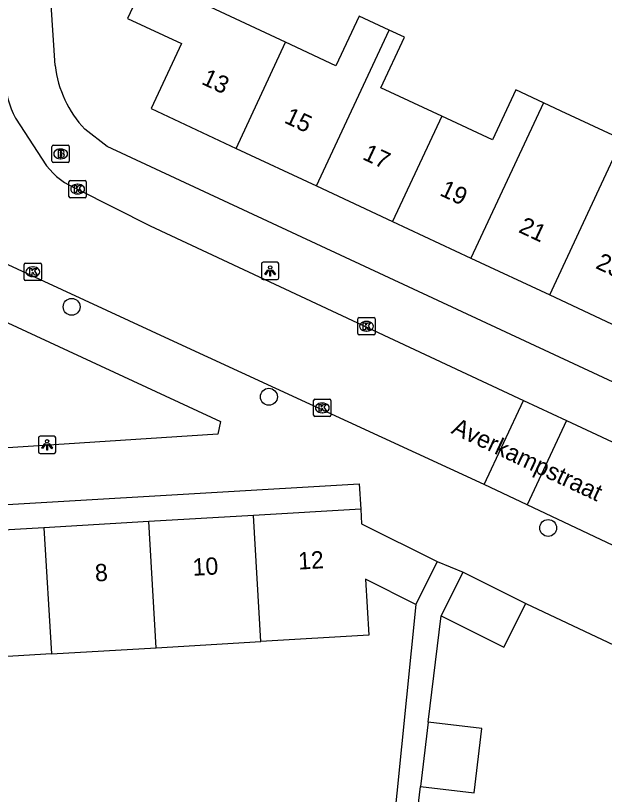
# Model space of a CAD drawing. Extents: x 159053 to 160041, y 380450 to 381422.
# Drawn here: x 159942.3 to 159976.34, y 381104.65 to 381149.7 of the extents above; entities that cross this region are included whole.
import ezdxf

# ---------------------------------------------------------------- set-up
doc = ezdxf.new("R2010")
doc.units = 0
for name, color, linetype in [('IMGEO_Boom', 7, 'Continuous'), ('IMGEO_Brandkraan', 7, 'Continuous'), ('IMGEO_Kolk', 7, 'Continuous'), ('IMGEO_Lichtpunt', 7, 'Continuous'), ('IMGEO_Muur', 7, 'Continuous'), ('IMGEO_Openbare_ruimte_label', 7, 'Continuous'), ('IMGEO_Pand', 7, 'Continuous'), ('IMGEO_Pand_nummerreeks', 7, 'Continuous'), ('IMGEO_Rijbaan_lokaal_open', 7, 'Continuous'), ('IMGEO_Voetpad_open', 7, 'Continuous')]:
    doc.layers.add(name, color=color, linetype=linetype)

msp = doc.modelspace()

# ---------------------------------------------------------------- linework, layer by layer
at = {"layer": 'IMGEO_Boom'}
for centre in [(159945.541, 381132.854), (159956.947, 381127.652), (159973.091, 381120.064)]:
    msp.add_circle(centre, 0.489, dxfattribs=at)
at = {"layer": 'IMGEO_Brandkraan'}
for p, q in [((159944.405, 381141.278), (159944.405, 381142.13)), ((159944.48, 381142.204), (159945.332, 381142.204)), ((159944.893, 381141.984), (159944.918, 381141.984)), ((159945.406, 381142.13), (159945.406, 381141.278)), ((159944.916, 381141.424), (159944.891, 381141.424)), ((159945.332, 381141.204), (159944.48, 381141.204))]:
    msp.add_line(p, q, dxfattribs=at)
for points in [[(159944.405, 381141.278), (159944.405, 381142.13)], [(159944.48, 381142.204), (159945.332, 381142.204)], [(159944.753, 381141.904), (159944.753, 381141.504), (159944.966, 381141.504)], [(159944.984, 381141.904), (159944.753, 381141.904)], [(159945.406, 381142.13), (159945.406, 381141.278)], [(159944.932, 381141.823), (159944.878, 381141.823), (159944.878, 381141.747)], [(159944.878, 381141.747), (159944.931, 381141.747)], [(159944.94, 381141.671), (159944.878, 381141.671), (159944.878, 381141.59)], [(159944.878, 381141.59), (159944.94, 381141.59)], [(159945.332, 381141.204), (159944.48, 381141.204)]]:
    msp.add_lwpolyline(points, dxfattribs=at)
for centre, radius, start, end in [((159944.482, 381142.128), 0.0765, 91.552, 178.448), ((159944.482, 381142.128), 0.0765, 91.552, 178.448), ((159944.988, 381141.759), 0.145, 59.4692, 91.5367), ((159945.013, 381141.806), 0.0922, 285.5137, 58.1501), ((159945.33, 381142.128), 0.0765, 1.552, 88.448), ((159945.33, 381142.128), 0.0765, 1.552, 88.448), ((159944.933, 381141.785), 0.0379, 267.8285, 90.9355), ((159944.941, 381141.63), 0.0404, 269.8759, 90.5077), ((159944.972, 381141.755), 0.251, 268.6676, 293.5347), ((159945.018, 381141.614), 0.105, 301.3115, 78.989), ((159944.482, 381141.28), 0.0765, 181.552, 268.448), ((159944.482, 381141.28), 0.0765, 181.552, 268.448), ((159945.33, 381141.28), 0.0765, 271.552, 358.448), ((159945.33, 381141.28), 0.0765, 271.552, 358.448)]:
    msp.add_arc(centre, radius, start, end, dxfattribs=at)
for centre, major_axis, ratio, start_param, end_param in [((159944.892, 381141.704), (-0.387, 0.002), 0.722429, 4.712389, 7.853982), ((159944.917, 381141.704), (-0.39, 0.002), 0.717154, 1.570796, 4.712389)]:
    msp.add_ellipse(centre, major_axis=major_axis, ratio=ratio, start_param=start_param, end_param=end_param, dxfattribs=at)
at = {"layer": 'IMGEO_Kolk'}
for p, q in [((159945.387, 381139.24), (159945.387, 381140.092)), ((159945.462, 381140.166), (159946.314, 381140.166)), ((159946.388, 381140.092), (159946.388, 381139.24)), ((159945.875, 381139.946), (159945.9, 381139.946)), ((159946.314, 381139.166), (159945.462, 381139.166)), ((159945.898, 381139.386), (159945.873, 381139.386)), ((159942.802, 381134.455), (159942.802, 381135.307)), ((159942.877, 381135.381), (159943.729, 381135.381)), ((159943.29, 381135.161), (159943.315, 381135.161)), ((159943.803, 381135.307), (159943.803, 381134.455)), ((159943.729, 381134.381), (159942.877, 381134.381)), ((159943.313, 381134.601), (159943.288, 381134.601)), ((159962.083, 381131.303), (159962.083, 381132.155)), ((159962.158, 381132.229), (159963.01, 381132.229)), ((159962.571, 381132.009), (159962.596, 381132.009)), ((159963.084, 381132.155), (159963.084, 381131.303)), ((159963.01, 381131.229), (159962.158, 381131.229)), ((159962.594, 381131.449), (159962.569, 381131.449)), ((159959.532, 381126.586), (159959.532, 381127.438)), ((159959.607, 381127.512), (159960.459, 381127.512)), ((159960.533, 381127.438), (159960.533, 381126.586)), ((159960.02, 381127.292), (159960.045, 381127.292)), ((159960.043, 381126.732), (159960.018, 381126.732)), ((159960.459, 381126.512), (159959.607, 381126.512))]:
    msp.add_line(p, q, dxfattribs=at)
for points in [[(159945.387, 381139.24), (159945.387, 381140.092)], [(159945.462, 381140.166), (159946.314, 381140.166)], [(159946.388, 381140.092), (159946.388, 381139.24)], [(159945.708, 381139.866), (159945.831, 381139.866), (159945.831, 381139.715), (159945.961, 381139.866), (159946.125, 381139.866), (159945.979, 381139.715), (159946.132, 381139.466), (159945.98, 381139.466), (159945.895, 381139.63), (159945.831, 381139.563), (159945.831, 381139.466), (159945.708, 381139.466), (159945.708, 381139.866)], [(159946.314, 381139.166), (159945.462, 381139.166)], [(159942.802, 381134.455), (159942.802, 381135.307)], [(159942.877, 381135.381), (159943.729, 381135.381)], [(159943.123, 381135.081), (159943.246, 381135.081), (159943.246, 381134.93), (159943.376, 381135.081), (159943.54, 381135.081), (159943.394, 381134.93), (159943.547, 381134.681), (159943.395, 381134.681), (159943.31, 381134.845), (159943.246, 381134.778), (159943.246, 381134.681), (159943.123, 381134.681), (159943.123, 381135.081)], [(159943.803, 381135.307), (159943.803, 381134.455)], [(159943.729, 381134.381), (159942.877, 381134.381)], [(159962.083, 381131.303), (159962.083, 381132.155)], [(159962.158, 381132.229), (159963.01, 381132.229)], [(159962.404, 381131.929), (159962.527, 381131.929), (159962.527, 381131.778), (159962.657, 381131.929), (159962.821, 381131.929), (159962.675, 381131.778), (159962.828, 381131.529), (159962.676, 381131.529), (159962.591, 381131.693), (159962.527, 381131.626), (159962.527, 381131.529), (159962.404, 381131.529), (159962.404, 381131.929)], [(159963.084, 381132.155), (159963.084, 381131.303)], [(159963.01, 381131.229), (159962.158, 381131.229)], [(159959.532, 381126.586), (159959.532, 381127.438)], [(159959.607, 381127.512), (159960.459, 381127.512)], [(159960.533, 381127.438), (159960.533, 381126.586)], [(159959.853, 381127.212), (159959.976, 381127.212), (159959.976, 381127.061), (159960.106, 381127.212), (159960.27, 381127.212), (159960.124, 381127.061), (159960.277, 381126.812), (159960.125, 381126.812), (159960.04, 381126.976), (159959.976, 381126.909), (159959.976, 381126.812), (159959.853, 381126.812), (159959.853, 381127.212)], [(159960.459, 381126.512), (159959.607, 381126.512)]]:
    msp.add_lwpolyline(points, dxfattribs=at)
for centre, start, end in [((159945.464, 381140.09), 91.552, 178.448), ((159945.464, 381140.09), 91.552, 178.448), ((159946.312, 381140.09), 1.552, 88.448), ((159946.312, 381140.09), 1.552, 88.448), ((159945.464, 381139.242), 181.552, 268.448), ((159945.464, 381139.242), 181.552, 268.448), ((159946.312, 381139.242), 271.552, 358.448), ((159946.312, 381139.242), 271.552, 358.448), ((159942.879, 381135.305), 91.552, 178.448), ((159942.879, 381135.305), 91.552, 178.448), ((159943.727, 381135.305), 1.552, 88.448), ((159943.727, 381135.305), 1.552, 88.448), ((159942.879, 381134.457), 181.552, 268.448), ((159942.879, 381134.457), 181.552, 268.448), ((159943.727, 381134.457), 271.552, 358.448), ((159943.727, 381134.457), 271.552, 358.448), ((159962.16, 381132.153), 91.552, 178.448), ((159962.16, 381132.153), 91.552, 178.448), ((159963.008, 381132.153), 1.552, 88.448), ((159963.008, 381132.153), 1.552, 88.448), ((159962.16, 381131.305), 181.552, 268.448), ((159962.16, 381131.305), 181.552, 268.448), ((159963.008, 381131.305), 271.552, 358.448), ((159963.008, 381131.305), 271.552, 358.448), ((159959.609, 381127.436), 91.552, 178.448), ((159959.609, 381127.436), 91.552, 178.448), ((159960.457, 381127.436), 1.552, 88.448), ((159960.457, 381127.436), 1.552, 88.448), ((159959.609, 381126.588), 181.552, 268.448), ((159959.609, 381126.588), 181.552, 268.448), ((159960.457, 381126.588), 271.552, 358.448), ((159960.457, 381126.588), 271.552, 358.448)]:
    msp.add_arc(centre, 0.0765, start, end, dxfattribs=at)
for centre, major_axis, ratio, start_param, end_param in [((159945.874, 381139.666), (-0.387, 0.002), 0.722429, 4.712389, 7.853982), ((159945.899, 381139.666), (-0.39, 0.002), 0.717154, 1.570796, 4.712389), ((159943.289, 381134.881), (-0.387, 0.002), 0.722429, 4.712389, 7.853982), ((159943.314, 381134.881), (-0.39, 0.002), 0.717154, 1.570796, 4.712389), ((159962.57, 381131.729), (-0.387, 0.002), 0.722429, 4.712389, 7.853982), ((159962.595, 381131.729), (-0.39, 0.002), 0.717154, 1.570796, 4.712389), ((159960.019, 381127.012), (-0.387, 0.002), 0.722429, 4.712389, 7.853982), ((159960.044, 381127.012), (-0.39, 0.002), 0.717154, 1.570796, 4.712389)]:
    msp.add_ellipse(centre, major_axis=major_axis, ratio=ratio, start_param=start_param, end_param=end_param, dxfattribs=at)
at = {"layer": 'IMGEO_Lichtpunt'}
for p, q in [((159956.517, 381135.336), (159956.517, 381134.529)), ((159956.517, 381135.336), (159956.517, 381134.529)), ((159957.419, 381135.431), (159956.611, 381135.431)), ((159957.419, 381135.431), (159956.611, 381135.431)), ((159957.513, 381134.529), (159957.513, 381135.336)), ((159957.513, 381134.529), (159957.513, 381135.336)), ((159956.611, 381134.435), (159957.419, 381134.435)), ((159956.611, 381134.435), (159957.419, 381134.435)), ((159943.622, 381125.278), (159943.622, 381124.471)), ((159943.622, 381125.278), (159943.622, 381124.471)), ((159944.524, 381125.373), (159943.716, 381125.373)), ((159944.524, 381125.373), (159943.716, 381125.373)), ((159944.618, 381124.471), (159944.618, 381125.278)), ((159944.618, 381124.471), (159944.618, 381125.278)), ((159943.716, 381124.377), (159944.524, 381124.377)), ((159943.716, 381124.377), (159944.524, 381124.377))]:
    msp.add_line(p, q, dxfattribs=at)
for points in [[(159956.891, 381135), (159956.93, 381134.972), (159956.742, 381134.71), (159956.704, 381134.737), (159956.891, 381135)], [(159956.993, 381134.952), (159957.04, 381134.952), (159957.04, 381134.63), (159956.993, 381134.63), (159956.993, 381134.952)], [(159957.103, 381134.972), (159957.141, 381134.999), (159957.328, 381134.737), (159957.289, 381134.709), (159957.103, 381134.972)], [(159943.996, 381124.942), (159944.035, 381124.914), (159943.847, 381124.652), (159943.809, 381124.679), (159943.996, 381124.942)], [(159944.098, 381124.894), (159944.145, 381124.894), (159944.145, 381124.572), (159944.098, 381124.572), (159944.098, 381124.894)], [(159944.208, 381124.914), (159944.246, 381124.941), (159944.433, 381124.679), (159944.394, 381124.651), (159944.208, 381124.914)]]:
    msp.add_lwpolyline(points, dxfattribs=at)
for centre in [(159957.016, 381135.134), (159944.121, 381125.076)]:
    msp.add_circle(centre, 0.0994, dxfattribs=at)
for centre, start, end in [((159956.611, 381135.336), 90, 180), ((159956.611, 381135.336), 90, 180), ((159957.419, 381135.336), 0, 90), ((159957.419, 381135.336), 0, 90), ((159956.611, 381134.529), 180, 270), ((159956.611, 381134.529), 180, 270), ((159957.419, 381134.529), 270, 0), ((159957.419, 381134.529), 270, 360), ((159943.716, 381125.278), 90, 180), ((159943.716, 381125.278), 90, 180), ((159944.524, 381125.278), 0, 90), ((159944.524, 381125.278), 0, 90), ((159943.716, 381124.471), 180, 270), ((159943.716, 381124.471), 180, 270), ((159944.524, 381124.471), 270, 0), ((159944.524, 381124.471), 270, 360)]:
    msp.add_arc(centre, 0.0946, start, end, dxfattribs=at)
at = {"layer": 'IMGEO_Muur'}
msp.add_lwpolyline([(159971.799, 381115.693), (159986.715, 381108.664)], dxfattribs=at)
at = {"layer": 'IMGEO_Pand'}
for points in [[(159957.913, 381148.155), (159952.989, 381150.45), (159954.481, 381153.651)], [(159949.857, 381152.457), (159949.9, 381151.965), (159948.77, 381149.54), (159951.884, 381148.089), (159950.13, 381144.324), (159955.053, 381142.022)], [(159963.902, 381148.857), (159962.159, 381149.67), (159960.821, 381146.8), (159957.913, 381148.155)], [(159959.699, 381139.849), (159963.902, 381148.857)], [(159966.938, 381143.879), (159963.422, 381145.517), (159964.786, 381148.445), (159963.902, 381148.857)], [(159955.053, 381142.022), (159957.913, 381148.155)], [(159972.817, 381144.657), (159971.213, 381145.404), (159969.867, 381142.514), (159966.938, 381143.879)], [(159972.817, 381144.657), (159968.626, 381135.674)], [(159977.377, 381142.541), (159973.847, 381144.177), (159972.817, 381144.657)], [(159966.938, 381143.879), (159964.098, 381137.792)], [(159973.182, 381133.544), (159976.046, 381139.684), (159977.377, 381142.541)], [(159955.053, 381142.022), (159959.699, 381139.849)], [(159959.699, 381139.849), (159964.098, 381137.792)], [(159964.098, 381137.792), (159968.626, 381135.674)], [(159968.626, 381135.674), (159973.182, 381133.544)], [(159973.182, 381133.544), (159977.739, 381131.412)], [(159962.258, 381121.15), (159956.053, 381120.786)], [(159962.258, 381121.15), (159962.308, 381120.311), (159966.678, 381118.118)], [(159956.053, 381120.786), (159949.997, 381120.43)], [(159956.482, 381113.493), (159956.053, 381120.786)], [(159949.997, 381120.43), (159943.94, 381120.075)], [(159950.426, 381113.138), (159949.997, 381120.43)], [(159943.94, 381120.075), (159937.884, 381119.719)], [(159943.94, 381120.075), (159944.369, 381112.782)], [(159966.678, 381118.118), (159965.436, 381115.643)], [(159966.912, 381114.985), (159968.178, 381117.509)], [(159968.178, 381117.509), (159971.799, 381115.693)], [(159965.436, 381115.643), (159962.526, 381117.103), (159962.716, 381113.859), (159956.482, 381113.493)], [(159966.912, 381114.985), (159970.533, 381113.169), (159971.799, 381115.693)], [(159950.426, 381113.138), (159956.482, 381113.493)], [(159944.369, 381112.782), (159950.426, 381113.138)], [(159944.369, 381112.782), (159938.313, 381112.427)], [(159966.155, 381108.84), (159965.71, 381105.116)], [(159965.71, 381105.116), (159968.804, 381104.746), (159969.249, 381108.47), (159966.155, 381108.84)]]:
    msp.add_lwpolyline(points, dxfattribs=at)
at = {"layer": 'IMGEO_Rijbaan_lokaal_open'}
for points in [[(159942.3, 381143.775), (159944.092, 381141.01)], [(159945.884, 381139.667), (159950.076, 381137.545), (159971.667, 381127.445)], [(159969.386, 381122.569), (159951.45, 381130.849), (159941.104, 381135.635)], [(159969.386, 381122.569), (159971.667, 381127.445)], [(159971.667, 381127.445), (159974.158, 381126.279)], [(159974.158, 381126.279), (159971.873, 381121.394)], [(159974.158, 381126.279), (159995.725, 381116.19), (159999.373, 381114.607), (160001.114, 381113.851), (160001.312, 381113.765)], [(159971.873, 381121.394), (159969.386, 381122.569)], [(160003.885, 381107.173), (160003.365, 381107.312), (160000, 381108.414), (159999.512, 381108.613), (159998.845, 381108.885), (159997.1, 381109.595), (159996.255, 381109.939), (159993.147, 381111.343), (159971.873, 381121.394)]]:
    msp.add_lwpolyline(points, dxfattribs=at)
for centre, radius, start, end in [((159947.058, 381146.31), 5.391, 182.707, 208.0455), ((159947.373, 381143.521), 4.132, 217.428, 248.8731)]:
    msp.add_arc(centre, radius, start, end, dxfattribs=at)
at = {"layer": 'IMGEO_Voetpad_open'}
for points in [[(159944.589, 381146.81), (159944.25, 381152.099)], [(159999.029, 381118.155), (159947.587, 381142.127), (159946.31, 381143.136)], [(159939.17, 381133.166), (159954.139, 381126.23), (159953.995, 381125.49), (159926.119, 381123.67)], [(159925.699, 381120.483), (159962.168, 381122.621), (159962.258, 381121.15)], [(159966.678, 381118.118), (159968.178, 381117.509)], [(159965.436, 381115.643), (159964.066, 381102.051), (159954.99, 381101.556)], [(159971.799, 381115.693), (159986.715, 381108.664)], [(159966.155, 381108.84), (159966.912, 381114.985)], [(159965.207, 381100.9), (159965.71, 381105.116)]]:
    msp.add_lwpolyline(points, dxfattribs=at)
msp.add_arc((159950.858, 381147.507), 6.308, 186.3408, 223.8585, dxfattribs=at)

# ---------------------------------------------------------------- texts
at = {"layer": 'IMGEO_Openbare_ruimte_label'}
msp.add_text('Averkampstraat', height=1, rotation=334.8446, dxfattribs=at).set_placement((159967.436, 381125.565))
at = {"layer": 'IMGEO_Pand_nummerreeks'}
for s, rotation, p in [('13', 334.9388, (159952.992, 381145.767)), ('15', 334.9366, (159957.777, 381143.529)), ('17', 334.9389, (159962.3, 381141.414)), ('19', 334.9343, (159966.764, 381139.327)), ('21', 334.9388, (159971.324, 381137.194)), ('23', 334.9324, (159975.78, 381135.111)), ('12', 3.3601, (159958.66, 381117.654)), ('8', 3.3601, (159946.915, 381116.964)), ('10', 3.3601, (159952.56, 381117.295))]:
    msp.add_text(s, height=1, rotation=rotation, dxfattribs=at).set_placement(p)

doc.saveas('drawing.dxf')
